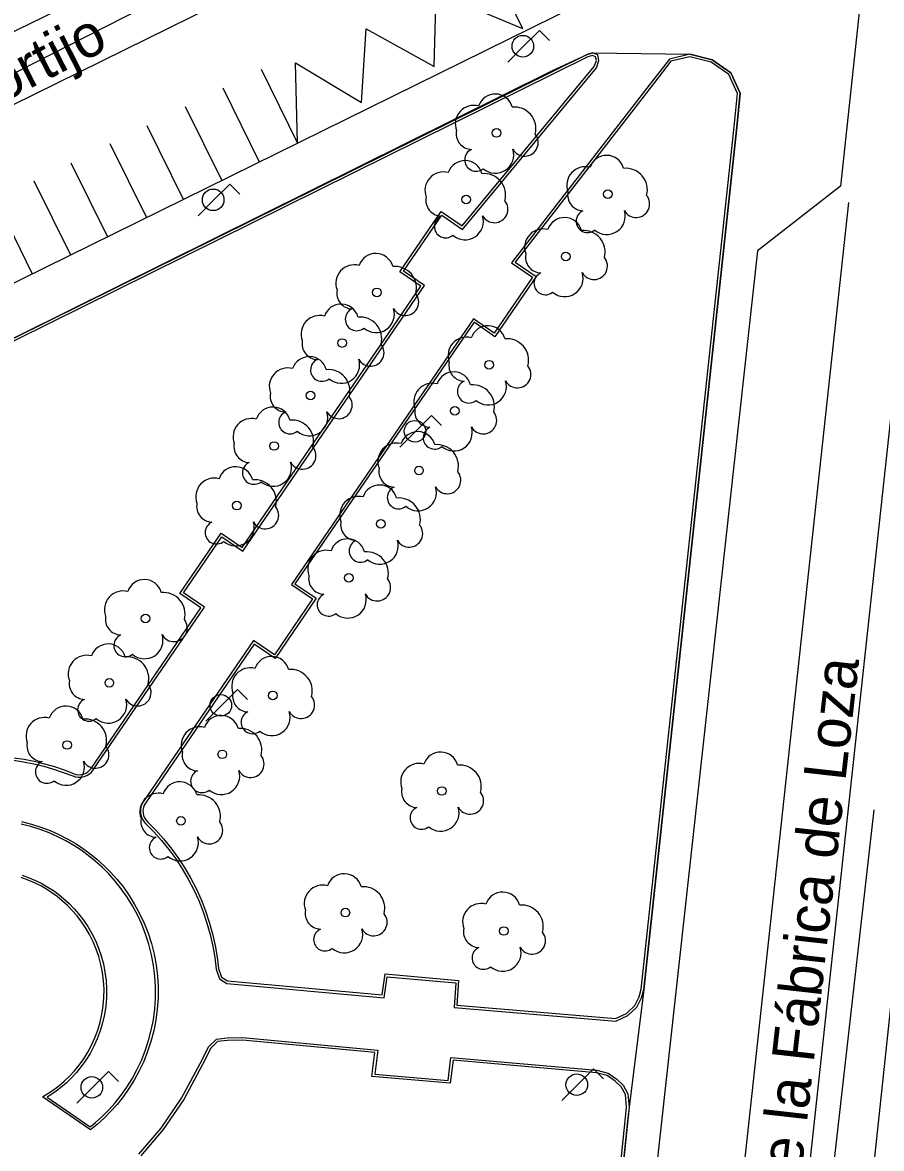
# Model space of a CAD drawing. Extents: x 282771 to 285132, y 4823109 to 4825496.
# Drawn here: x 282937.8 to 282988.5, y 4824082.3 to 4824148.8 of the extents above; entities that cross this region are included whole.
import ezdxf

# ---------------------------------------------------------------- set-up
doc = ezdxf.new("R2010")
doc.units = 0
for name, color, linetype in [('ACERA-BORDILLO', 7, 'Continuous'), ('APARCAMIENTO', 7, 'Continuous'), ('ARBOL', 7, 'Continuous'), ('BORDILLO', 7, 'Continuous'), ('CALLE-EJE', 7, 'Continuous'), ('CALLE-TEXTO', 7, 'Continuous'), ('CARGA_DESCARGA', 7, 'Continuous'), ('FAROLA', 7, 'Continuous'), ('PARQUE-JARDIN-AREA', 7, 'Continuous'), ('SENAL-VIARIA', 7, 'Continuous'), ('ZONA-VERDE', 7, 'Continuous')]:
    doc.layers.add(name, color=color, linetype=linetype)

msp = doc.modelspace()

# ---------------------------------------------------------------- linework, layer by layer
at = {"layer": 'ACERA-BORDILLO'}
for points in [[(282996.473, 4824160.987), (282981.998, 4824024.858)], [(282988.023, 4824157.68), (282986.043, 4824139.146), (282981.145, 4824135.33), (282970.859, 4824041.966), (282974.673, 4824036.985), (282973.917, 4824027.481), (282973.629, 4824024.412), (282973.445, 4824023.861), (282973.196, 4824023.428), (282972.724, 4824023.074), (282972.2, 4824022.851), (282971.518, 4824022.891), (282891.09, 4824031.424)], [(282862.704, 4824099.31), (282862.769, 4824110.611), (282864.826, 4824113.101), (282886.708, 4824116.757), (282892.615, 4824113.616), (282894.093, 4824113.475), (282896.66, 4824113.44), (282970.559, 4824149.853)]]:
    msp.add_lwpolyline(points, dxfattribs=at)
at = {"layer": 'APARCAMIENTO'}
for points in [[(282951.84, 4824146.054), (282953.991, 4824141.689)], [(282949.581, 4824144.941), (282951.731, 4824140.575)], [(282947.361, 4824143.847), (282949.512, 4824139.482)], [(282945.096, 4824142.731), (282947.247, 4824138.366)], [(282942.914, 4824141.656), (282945.065, 4824137.291)], [(282940.613, 4824140.522), (282942.764, 4824136.157)], [(282938.431, 4824139.447), (282940.582, 4824135.081)], [(282936.177, 4824138.336), (282938.327, 4824133.971)]]:
    msp.add_lwpolyline(points, dxfattribs=at)
at = {"layer": 'ARBOL'}
for centre in [(282965.73, 4824142.283), (282963.94, 4824138.353), (282972.309, 4824138.663), (282969.82, 4824134.993), (282958.68, 4824132.873), (282956.63, 4824129.883), (282965.3, 4824128.603), (282954.75, 4824126.783), (282963.28, 4824125.883), (282952.61, 4824123.803), (282961.16, 4824122.353), (282950.41, 4824120.283), (282958.91, 4824119.203), (282957.02, 4824116.023), (282945.02, 4824113.623), (282942.88, 4824109.823), (282952.53, 4824109.083), (282940.39, 4824106.153), (282949.55, 4824105.603), (282962.505, 4824103.439), (282947.11, 4824101.683), (282956.813, 4824096.258), (282966.163, 4824095.174)]:
    msp.add_circle(centre, 0.255, dxfattribs=at)
for centre, radius, start, end in [((282965.66, 4824143.543), 1.038, 15.64228, 161.38435), ((282964.4, 4824142.813), 1.097, 75.4318, 200.55608), ((282966.79, 4824142.543), 1.272, 345.03273, 95.79925), ((282964.29, 4824142.243), 0.935, 168.59898, 268.13236), ((282967.4, 4824141.713), 0.797, 208.96247, 38.99103), ((282964.53, 4824140.693), 0.672, 113.73672, 309.4725), ((282965.67, 4824140.993), 1.086, 228.95447, 17.92796), ((282963.87, 4824139.613), 1.038, 15.64228, 161.38435), ((282972.239, 4824139.923), 1.038, 15.64228, 161.38435), ((282962.61, 4824138.883), 1.097, 75.4318, 200.55608), ((282965, 4824138.613), 1.272, 345.03273, 95.79925), ((282970.979, 4824139.193), 1.097, 75.4318, 200.55608), ((282973.369, 4824138.923), 1.272, 345.03273, 95.79925), ((282962.5, 4824138.313), 0.935, 168.59898, 268.13236), ((282970.869, 4824138.623), 0.935, 168.59898, 268.13236), ((282973.979, 4824138.093), 0.797, 208.96247, 38.99103), ((282965.61, 4824137.783), 0.797, 208.96247, 38.99103), ((282971.109, 4824137.073), 0.672, 113.73672, 309.4725), ((282972.249, 4824137.373), 1.086, 228.95447, 17.92796), ((282962.74, 4824136.763), 0.672, 113.73672, 309.4725), ((282963.88, 4824137.063), 1.086, 228.95447, 17.92796), ((282969.75, 4824136.253), 1.038, 15.64228, 161.38435), ((282968.49, 4824135.523), 1.097, 75.4318, 200.55608), ((282970.879, 4824135.253), 1.272, 345.03273, 95.79925), ((282958.61, 4824134.133), 1.038, 15.64228, 161.38435), ((282968.38, 4824134.953), 0.935, 168.59898, 268.13236), ((282957.35, 4824133.403), 1.097, 75.4318, 200.55608), ((282959.74, 4824133.133), 1.272, 345.03273, 95.79925), ((282971.489, 4824134.423), 0.797, 208.96247, 38.99103), ((282968.62, 4824133.403), 0.672, 113.73672, 309.4725), ((282969.76, 4824133.703), 1.086, 228.95447, 17.92796), ((282957.24, 4824132.833), 0.935, 168.59898, 268.13236), ((282960.35, 4824132.303), 0.797, 208.96247, 38.99103), ((282956.56, 4824131.143), 1.038, 15.64228, 161.38435), ((282957.48, 4824131.283), 0.672, 113.73672, 309.4725), ((282958.62, 4824131.583), 1.086, 228.95447, 17.92796), ((282955.3, 4824130.413), 1.097, 75.4318, 200.55608), ((282957.69, 4824130.143), 1.272, 345.03273, 95.79925), ((282965.23, 4824129.863), 1.038, 15.64228, 161.38435), ((282955.19, 4824129.843), 0.935, 168.59898, 268.13236), ((282958.3, 4824129.313), 0.797, 208.96247, 38.99103), ((282963.97, 4824129.133), 1.097, 75.4318, 200.55608), ((282966.36, 4824128.863), 1.272, 345.03273, 95.79925), ((282954.68, 4824128.043), 1.038, 15.64228, 161.38435), ((282953.42, 4824127.313), 1.097, 75.4318, 200.55608), ((282955.43, 4824128.293), 0.672, 113.73672, 309.4725), ((282956.57, 4824128.593), 1.086, 228.95447, 17.92796), ((282963.86, 4824128.563), 0.935, 168.59898, 268.13236), ((282966.97, 4824128.033), 0.797, 208.96247, 38.99103), ((282955.81, 4824127.043), 1.272, 345.03273, 95.79925), ((282963.21, 4824127.143), 1.038, 15.64228, 161.38435), ((282961.95, 4824126.413), 1.097, 75.4318, 200.55608), ((282964.1, 4824127.013), 0.672, 113.73672, 309.4725), ((282964.34, 4824126.143), 1.272, 345.03273, 95.79925), ((282965.24, 4824127.313), 1.086, 228.95447, 17.92796), ((282953.31, 4824126.743), 0.935, 168.59898, 268.13236), ((282956.42, 4824126.213), 0.797, 208.96247, 38.99103), ((282952.54, 4824125.063), 1.038, 15.64228, 161.38435), ((282953.55, 4824125.193), 0.672, 113.73672, 309.4725), ((282954.69, 4824125.493), 1.086, 228.95447, 17.92796), ((282961.84, 4824125.843), 0.935, 168.59898, 268.13236), ((282964.95, 4824125.313), 0.797, 208.96247, 38.99103), ((282951.28, 4824124.333), 1.097, 75.4318, 200.55608), ((282953.67, 4824124.063), 1.272, 345.03273, 95.79925), ((282961.09, 4824123.613), 1.038, 15.64228, 161.38435), ((282962.08, 4824124.293), 0.672, 113.73672, 309.4725), ((282963.22, 4824124.593), 1.086, 228.95447, 17.92796), ((282951.17, 4824123.763), 0.935, 168.59898, 268.13236), ((282954.28, 4824123.233), 0.797, 208.96247, 38.99103), ((282959.83, 4824122.883), 1.097, 75.4318, 200.55608), ((282962.22, 4824122.613), 1.272, 345.03273, 95.79925), ((282950.34, 4824121.543), 1.038, 15.64228, 161.38435), ((282951.41, 4824122.213), 0.672, 113.73672, 309.4725), ((282952.55, 4824122.513), 1.086, 228.95447, 17.92796), ((282959.72, 4824122.313), 0.935, 168.59898, 268.13236), ((282949.08, 4824120.813), 1.097, 75.4318, 200.55608), ((282951.47, 4824120.543), 1.272, 345.03273, 95.79925), ((282962.83, 4824121.783), 0.797, 208.96247, 38.99103), ((282958.84, 4824120.463), 1.038, 15.64228, 161.38435), ((282959.96, 4824120.763), 0.672, 113.73672, 309.4725), ((282961.1, 4824121.063), 1.086, 228.95447, 17.92796), ((282948.97, 4824120.243), 0.935, 168.59898, 268.13236), ((282957.58, 4824119.733), 1.097, 75.4318, 200.55608), ((282959.97, 4824119.463), 1.272, 345.03273, 95.79925), ((282952.08, 4824119.713), 0.797, 208.96247, 38.99103), ((282949.21, 4824118.693), 0.672, 113.73672, 309.4725), ((282950.35, 4824118.993), 1.086, 228.95447, 17.92796), ((282957.47, 4824119.163), 0.935, 168.59898, 268.13236), ((282960.58, 4824118.633), 0.797, 208.96247, 38.99103), ((282956.95, 4824117.283), 1.038, 15.64228, 161.38435), ((282957.71, 4824117.613), 0.672, 113.73672, 309.4725), ((282958.85, 4824117.913), 1.086, 228.95447, 17.92796), ((282955.69, 4824116.553), 1.097, 75.4318, 200.55608), ((282958.08, 4824116.283), 1.272, 345.03273, 95.79925), ((282944.95, 4824114.883), 1.038, 15.64228, 161.38435), ((282955.58, 4824115.983), 0.935, 168.59898, 268.13236), ((282958.69, 4824115.453), 0.797, 208.96247, 38.99103), ((282943.69, 4824114.153), 1.097, 75.4318, 200.55608), ((282946.08, 4824113.883), 1.272, 345.03273, 95.79925), ((282955.82, 4824114.433), 0.672, 113.73672, 309.4725), ((282956.96, 4824114.733), 1.086, 228.95447, 17.92796), ((282943.58, 4824113.583), 0.935, 168.59898, 268.13236), ((282946.69, 4824113.053), 0.797, 208.96247, 38.99103), ((282943.82, 4824112.033), 0.672, 113.73672, 309.4725), ((282944.96, 4824112.333), 1.086, 228.95447, 17.92796), ((282942.81, 4824111.083), 1.038, 15.64228, 161.38435), ((282941.55, 4824110.353), 1.097, 75.4318, 200.55608), ((282943.94, 4824110.083), 1.272, 345.03273, 95.79925), ((282952.46, 4824110.343), 1.038, 15.64228, 161.38435), ((282951.2, 4824109.613), 1.097, 75.4318, 200.55608), ((282953.59, 4824109.343), 1.272, 345.03273, 95.79925), ((282941.44, 4824109.783), 0.935, 168.59898, 268.13236), ((282944.55, 4824109.253), 0.797, 208.96247, 38.99103), ((282951.09, 4824109.043), 0.935, 168.59898, 268.13236), ((282940.32, 4824107.413), 1.038, 15.64228, 161.38435), ((282941.68, 4824108.233), 0.672, 113.73672, 309.4725), ((282942.82, 4824108.533), 1.086, 228.95447, 17.92796), ((282954.2, 4824108.513), 0.797, 208.96247, 38.99103), ((282939.06, 4824106.683), 1.097, 75.4318, 200.55608), ((282949.48, 4824106.863), 1.038, 15.64228, 161.38435), ((282951.33, 4824107.493), 0.672, 113.73672, 309.4725), ((282952.47, 4824107.793), 1.086, 228.95447, 17.92796), ((282941.45, 4824106.413), 1.272, 345.03273, 95.79925), ((282948.22, 4824106.133), 1.097, 75.4318, 200.55608), ((282950.61, 4824105.863), 1.272, 345.03273, 95.79925), ((282938.95, 4824106.113), 0.935, 168.59898, 268.13236), ((282942.06, 4824105.583), 0.797, 208.96247, 38.99103), ((282939.19, 4824104.563), 0.672, 113.73672, 309.4725), ((282940.33, 4824104.863), 1.086, 228.95447, 17.92796), ((282948.11, 4824105.563), 0.935, 168.59898, 268.13236), ((282951.22, 4824105.033), 0.797, 208.96247, 38.99103), ((282962.435, 4824104.699), 1.038, 15.64228, 161.38435), ((282948.35, 4824104.013), 0.672, 113.73672, 309.4725), ((282949.49, 4824104.313), 1.086, 228.95447, 17.92796), ((282961.175, 4824103.969), 1.097, 75.4318, 200.55608), ((282963.565, 4824103.699), 1.272, 345.03273, 95.79925), ((282947.04, 4824102.943), 1.038, 15.64228, 161.38435), ((282945.78, 4824102.213), 1.097, 75.4318, 200.55608), ((282948.17, 4824101.943), 1.272, 345.03273, 95.79925), ((282961.065, 4824103.399), 0.935, 168.59898, 268.13236), ((282964.175, 4824102.869), 0.797, 208.96247, 38.99103), ((282961.305, 4824101.849), 0.672, 113.73672, 309.4725), ((282962.445, 4824102.149), 1.086, 228.95447, 17.92796), ((282945.67, 4824101.643), 0.935, 168.59898, 268.13236), ((282948.78, 4824101.113), 0.797, 208.96247, 38.99103), ((282945.91, 4824100.093), 0.672, 113.73672, 309.4725), ((282947.05, 4824100.393), 1.086, 228.95447, 17.92796), ((282956.743, 4824097.518), 1.038, 15.64228, 161.38435), ((282955.484, 4824096.788), 1.097, 75.4318, 200.55608), ((282957.873, 4824096.518), 1.272, 345.03273, 95.79925), ((282966.093, 4824096.434), 1.038, 15.64228, 161.38435), ((282964.833, 4824095.704), 1.097, 75.4318, 200.55608), ((282967.223, 4824095.434), 1.272, 345.03273, 95.79925), ((282955.374, 4824096.218), 0.935, 168.59898, 268.13236), ((282958.483, 4824095.688), 0.797, 208.96247, 38.99103), ((282955.614, 4824094.668), 0.672, 113.73672, 309.4725), ((282956.753, 4824094.968), 1.086, 228.95447, 17.92796), ((282964.723, 4824095.134), 0.935, 168.59898, 268.13236), ((282967.833, 4824094.604), 0.797, 208.96247, 38.99103), ((282964.963, 4824093.584), 0.672, 113.73672, 309.4725), ((282966.103, 4824093.884), 1.086, 228.95447, 17.92796)]:
    msp.add_arc(centre, radius, start, end, dxfattribs=at)
at = {"layer": 'BORDILLO'}
for points in [[(282937.215, 4824105.254), (282937.821, 4824105.163), (282938.421, 4824105.045), (282939.013, 4824104.901), (282939.594, 4824104.733), (282940.165, 4824104.54), (282940.723, 4824104.324), (282940.876, 4824104.274), (282941.043, 4824104.25), (282941.217, 4824104.254), (282941.39, 4824104.29), (282941.554, 4824104.355), (282941.702, 4824104.446), (282941.828, 4824104.558), (282941.93, 4824104.684), (282948.5, 4824114.293), (282947.26, 4824115.143), (282949.52, 4824118.443), (282950.76, 4824117.603), (282961.48, 4824133.283), (282960.24, 4824134.133), (282962.5, 4824137.433), (282963.73, 4824136.593), (282971.641, 4824146.123), (282971.786, 4824146.556), (282971.72, 4824146.897), (282971.405, 4824147.015), (282971.078, 4824146.91), (282923.339, 4824123.291)], [(282979.92, 4824142.632), (282980.121, 4824144.64), (282979.568, 4824145.829), (282978.474, 4824146.608), (282977.149, 4824146.93), (282975.945, 4824146.648), (282974.941, 4824145.363), (282966.62, 4824134.613), (282967.86, 4824133.763), (282965.6, 4824130.463), (282964.37, 4824131.313), (282953.63, 4824115.633), (282954.88, 4824114.783), (282952.63, 4824111.473), (282951.39, 4824112.323), (282944.887, 4824102.802), (282944.805, 4824102.658), (282944.746, 4824102.495), (282944.716, 4824102.318), (282944.718, 4824102.135), (282944.753, 4824101.956), (282944.819, 4824101.79), (282944.91, 4824101.642), (282945.019, 4824101.517), (282945.498, 4824101.034), (282945.955, 4824100.524), (282946.39, 4824099.987), (282946.8, 4824099.425), (282947.184, 4824098.84), (282947.538, 4824098.234), (282947.862, 4824097.609), (282948.154, 4824096.968), (282948.412, 4824096.313), (282948.637, 4824095.646), (282948.827, 4824094.97), (282948.981, 4824094.288), (282949.101, 4824093.603), (282949.185, 4824092.917), (282949.377, 4824092.359), (282949.813, 4824092.084), (282959.105, 4824091.234), (282959.289, 4824092.474), (282963.327, 4824092.107), (282963.235, 4824090.661), (282972.779, 4824089.857), (282973.49, 4824090.179), (282974.018, 4824090.684), (282974.294, 4824091.234), (282974.431, 4824091.716), (282979.92, 4824142.632)], [(282937.702, 4824101.633), (282938.284, 4824101.486), (282938.845, 4824101.308), (282939.385, 4824101.104), (282939.901, 4824100.874), (282940.394, 4824100.623), (282940.861, 4824100.352), (282941.302, 4824100.065), (282941.728, 4824099.755), (282942.148, 4824099.416), (282942.559, 4824099.046), (282942.958, 4824098.645), (282943.342, 4824098.214), (282943.708, 4824097.753), (282944.053, 4824097.263), (282944.375, 4824096.745), (282944.669, 4824096.2), (282944.933, 4824095.631), (282945.165, 4824095.04), (282945.361, 4824094.429), (282945.52, 4824093.803), (282945.641, 4824093.164), (282945.721, 4824092.516), (282945.759, 4824091.863), (282945.756, 4824091.209), (282945.712, 4824090.557), (282945.627, 4824089.913), (282945.503, 4824089.278), (282945.34, 4824088.658), (282945.141, 4824088.055), (282944.909, 4824087.472), (282944.645, 4824086.912), (282944.352, 4824086.377), (282944.034, 4824085.868), (282943.694, 4824085.388), (282943.334, 4824084.937), (282942.958, 4824084.515), (282942.568, 4824084.123), (282942.168, 4824083.761), (282941.759, 4824083.429), (282938.927, 4824085.377)], [(282938.927, 4824085.377), (282939.256, 4824085.573), (282939.583, 4824085.792), (282939.906, 4824086.036), (282940.222, 4824086.305), (282940.529, 4824086.599), (282940.825, 4824086.919), (282941.106, 4824087.264), (282941.371, 4824087.633), (282941.615, 4824088.026), (282941.836, 4824088.44), (282942.032, 4824088.874), (282942.201, 4824089.325), (282942.339, 4824089.792), (282942.446, 4824090.27), (282942.52, 4824090.756), (282942.56, 4824091.248), (282942.566, 4824091.741), (282942.538, 4824092.233), (282942.476, 4824092.719), (282942.382, 4824093.196), (282942.256, 4824093.661), (282942.101, 4824094.111), (282941.92, 4824094.544), (282941.713, 4824094.958), (282941.485, 4824095.35), (282941.237, 4824095.72), (282940.972, 4824096.066), (282940.694, 4824096.388), (282940.404, 4824096.685), (282940.105, 4824096.958), (282939.8, 4824097.207), (282939.491, 4824097.432), (282939.17, 4824097.641), (282938.828, 4824097.837), (282938.467, 4824098.018), (282938.085, 4824098.182), (282937.685, 4824098.328)], [(282944.615, 4824081.993), (282945.939, 4824083.541), (282947.145, 4824085.311), (282948.246, 4824087.357), (282948.757, 4824088.354), (282949.203, 4824088.787), (282949.846, 4824088.866), (282950.75, 4824088.879), (282958.721, 4824088.13), (282958.551, 4824086.727), (282962.877, 4824086.347), (282963.048, 4824087.711), (282971.661, 4824086.95), (282972.33, 4824086.779), (282972.841, 4824086.425), (282973.221, 4824086.071), (282973.497, 4824085.56), (282973.562, 4824084.773), (282973.471, 4824083.96), (282968.42, 4824035.114)]]:
    msp.add_lwpolyline(points, dxfattribs=at)
at = {"layer": 'CALLE-EJE'}
for points in [[(282994.379, 4824174.892), (282923.952, 4824139.042), (282890.9, 4824122.317), (282859.311, 4824115.893)], [(282977.366, 4824018.14), (282994.379, 4824174.892)]]:
    msp.add_lwpolyline(points, dxfattribs=at)
at = {"layer": 'CARGA_DESCARGA'}
for points in [[(282970.868, 4824155.572), (282965.191, 4824152.74), (282967.279, 4824148.442)], [(282953.991, 4824141.689), (282953.863, 4824146.416), (282957.757, 4824144.086), (282958.038, 4824148.424), (282962.053, 4824146.215), (282962.174, 4824150.593), (282967.279, 4824148.442)]]:
    msp.add_lwpolyline(points, dxfattribs=at)
at = {"layer": 'FAROLA'}
for p, q in [((282968.271, 4824148.332), (282967.331, 4824147.402)), ((282968.861, 4824147.742), (282968.271, 4824148.332)), ((282967.331, 4824147.402), (282966.401, 4824146.462)), ((282949.99, 4824139.264), (282949.05, 4824138.334)), ((282950.58, 4824138.674), (282949.99, 4824139.264)), ((282949.05, 4824138.334), (282948.12, 4824137.394)), ((282961.904, 4824125.603), (282960.964, 4824124.673)), ((282962.494, 4824125.013), (282961.904, 4824125.603)), ((282960.964, 4824124.673), (282960.034, 4824123.733)), ((282950.444, 4824109.423), (282949.504, 4824108.493)), ((282951.034, 4824108.833), (282950.444, 4824109.423)), ((282949.504, 4824108.493), (282948.574, 4824107.553)), ((282942.825, 4824086.873), (282941.885, 4824085.943)), ((282943.415, 4824086.283), (282942.825, 4824086.873)), ((282971.454, 4824087.031), (282970.514, 4824086.101)), ((282972.044, 4824086.441), (282971.454, 4824087.031)), ((282941.885, 4824085.943), (282940.955, 4824085.003)), ((282970.514, 4824086.101), (282969.584, 4824085.161))]:
    msp.add_line(p, q, dxfattribs=at)
for centre in [(282967.291, 4824147.402), (282949.01, 4824138.334), (282960.924, 4824124.673), (282949.464, 4824108.493), (282941.845, 4824085.943), (282970.474, 4824086.101)]:
    msp.add_circle(centre, 0.637, dxfattribs=at)
at = {"layer": 'PARQUE-JARDIN-AREA'}
msp.add_lwpolyline([(282923.323, 4824123.277), (282968.997, 4824145.941), (282971.078, 4824146.91), (282971.405, 4824147.015), (282977.149, 4824146.93), (282978.474, 4824146.608), (282979.568, 4824145.829), (282980.121, 4824144.64), (282979.92, 4824142.632), (282974.431, 4824091.716), (282973.562, 4824084.773), (282968.403, 4824035.098), (282968.255, 4824034.512), (282968.096, 4824034.226), (282967.734, 4824033.817), (282959.864, 4824028.159)], dxfattribs=at)
at = {"layer": 'SENAL-VIARIA'}
for points in [[(282966.366, 4824158.322), (282903.829, 4824127.512), (282898.57, 4824125.142), (282894.073, 4824123.214), (282889.134, 4824121.527), (282884.075, 4824120.04), (282874.582, 4824118.082), (282865.87, 4824117.158)], [(282905.231, 4824134.636), (282906.005, 4824133.062), (282948.232, 4824153.646), (282947.341, 4824155.456)], [(282970.868, 4824155.572), (282965.191, 4824152.74), (282967.279, 4824148.442)], [(282975.729, 4824038.623), (282986.533, 4824138.184)], [(282988.002, 4824102.328), (282983.782, 4824065.037)]]:
    msp.add_lwpolyline(points, dxfattribs=at)
at = {"layer": 'ZONA-VERDE'}
for points in [[(282937.234, 4824105.403), (282937.847, 4824105.311), (282938.453, 4824105.192), (282939.051, 4824105.046), (282939.639, 4824104.876), (282940.216, 4824104.681), (282940.773, 4824104.465), (282940.91, 4824104.421), (282941.052, 4824104.4), (282941.2, 4824104.404), (282941.347, 4824104.434), (282941.486, 4824104.489), (282941.612, 4824104.567), (282941.719, 4824104.662), (282941.809, 4824104.773), (282948.291, 4824114.254), (282947.051, 4824115.104), (282949.48, 4824118.651), (282950.72, 4824117.811), (282961.271, 4824133.244), (282960.031, 4824134.094), (282962.46, 4824137.641), (282963.701, 4824136.794), (282971.508, 4824146.197), (282971.631, 4824146.566), (282971.589, 4824146.786), (282971.402, 4824146.856), (282971.134, 4824146.77), (282923.457, 4824123.182)], [(282979.771, 4824142.647), (282979.771, 4824142.648), (282979.967, 4824144.614), (282979.449, 4824145.73), (282978.411, 4824146.469), (282977.149, 4824146.775), (282976.031, 4824146.514), (282975.06, 4824145.271), (282966.835, 4824134.647), (282968.068, 4824133.802), (282965.638, 4824130.254), (282964.408, 4824131.104), (282953.838, 4824115.672), (282955.088, 4824114.823), (282952.669, 4824111.264), (282951.429, 4824112.114), (282945.014, 4824102.723), (282944.942, 4824102.595), (282944.892, 4824102.456), (282944.866, 4824102.306), (282944.868, 4824102.151), (282944.898, 4824101.999), (282944.953, 4824101.857), (282945.031, 4824101.731), (282945.129, 4824101.62), (282945.607, 4824101.137), (282946.07, 4824100.621), (282946.509, 4824100.078), (282946.924, 4824099.51), (282947.311, 4824098.919), (282947.669, 4824098.306), (282947.997, 4824097.675), (282948.292, 4824097.027), (282948.553, 4824096.364), (282948.78, 4824095.69), (282948.972, 4824095.007), (282949.129, 4824094.318), (282949.249, 4824093.625), (282949.332, 4824092.951), (282949.502, 4824092.458), (282949.863, 4824092.23), (282958.978, 4824091.397), (282959.161, 4824092.636), (282963.486, 4824092.243), (282963.394, 4824090.798), (282972.753, 4824090.01), (282973.405, 4824090.305), (282973.896, 4824090.774), (282974.153, 4824091.289), (282974.283, 4824091.745), (282979.771, 4824142.647), (282979.771, 4824142.647)], [(282941.752, 4824083.616), (282942.07, 4824083.875), (282942.464, 4824084.232), (282942.849, 4824084.618), (282943.219, 4824085.033), (282943.574, 4824085.478), (282943.909, 4824085.952), (282944.223, 4824086.453), (282944.511, 4824086.98), (282944.771, 4824087.532), (282945, 4824088.107), (282945.196, 4824088.701), (282945.356, 4824089.312), (282945.479, 4824089.937), (282945.563, 4824090.572), (282945.606, 4824091.214), (282945.609, 4824091.859), (282945.571, 4824092.502), (282945.492, 4824093.141), (282945.374, 4824093.77), (282945.217, 4824094.388), (282945.023, 4824094.989), (282944.795, 4824095.572), (282944.535, 4824096.133), (282944.245, 4824096.669), (282943.928, 4824097.18), (282943.588, 4824097.663), (282943.227, 4824098.118), (282942.848, 4824098.542), (282942.455, 4824098.937), (282942.05, 4824099.302), (282941.637, 4824099.636), (282941.217, 4824099.941), (282940.782, 4824100.224), (282940.322, 4824100.491), (282939.837, 4824100.739), (282939.328, 4824100.965), (282938.796, 4824101.167), (282938.243, 4824101.341), (282937.67, 4824101.486)], [(282937.732, 4824098.47), (282938.141, 4824098.322), (282938.53, 4824098.154), (282938.899, 4824097.969), (282939.248, 4824097.769)], [(282939.248, 4824097.769), (282939.576, 4824097.556), (282939.892, 4824097.326), (282940.203, 4824097.072), (282940.508, 4824096.793), (282940.804, 4824096.489), (282941.089, 4824096.161), (282941.359, 4824095.807), (282941.612, 4824095.43), (282941.845, 4824095.029), (282942.056, 4824094.607), (282942.242, 4824094.165), (282942.4, 4824093.705), (282942.528, 4824093.23), (282942.624, 4824092.743), (282942.687, 4824092.247), (282942.716, 4824091.745), (282942.71, 4824091.241), (282942.669, 4824090.739), (282942.593, 4824090.242), (282942.484, 4824089.754), (282942.343, 4824089.278), (282942.171, 4824088.817), (282941.971, 4824088.374), (282941.745, 4824087.951), (282941.495, 4824087.55), (282941.226, 4824087.173), (282940.938, 4824086.821), (282940.636, 4824086.494), (282940.323, 4824086.194), (282939.999, 4824085.919), (282939.67, 4824085.67), (282939.336, 4824085.446), (282939.205, 4824085.368), (282941.752, 4824083.616)], [(282968.271, 4824035.135), (282973.321, 4824083.976), (282973.412, 4824084.775), (282973.35, 4824085.516), (282973.101, 4824085.978), (282972.747, 4824086.308), (282972.267, 4824086.641), (282971.636, 4824086.802), (282963.179, 4824087.549), (282963.008, 4824086.185), (282958.383, 4824086.591), (282958.554, 4824087.995), (282950.744, 4824088.729), (282949.856, 4824088.716), (282949.272, 4824088.644), (282948.88, 4824088.264), (282948.379, 4824087.288), (282947.273, 4824085.233), (282946.058, 4824083.449), (282944.731, 4824081.898)]]:
    msp.add_lwpolyline(points, dxfattribs=at)

# ---------------------------------------------------------------- texts
at = {"layer": 'CALLE-TEXTO'}
for s, rotation, p in [('Camino del Cortijo', 26.97803, (282918.415, 4824134.821)), ('Parque de la Fábrica de Loza', 83.56936, (282982.228, 4824067.591))]:
    msp.add_text(s, height=2.5, rotation=rotation, dxfattribs=at).set_placement(p)

doc.saveas('drawing.dxf')
